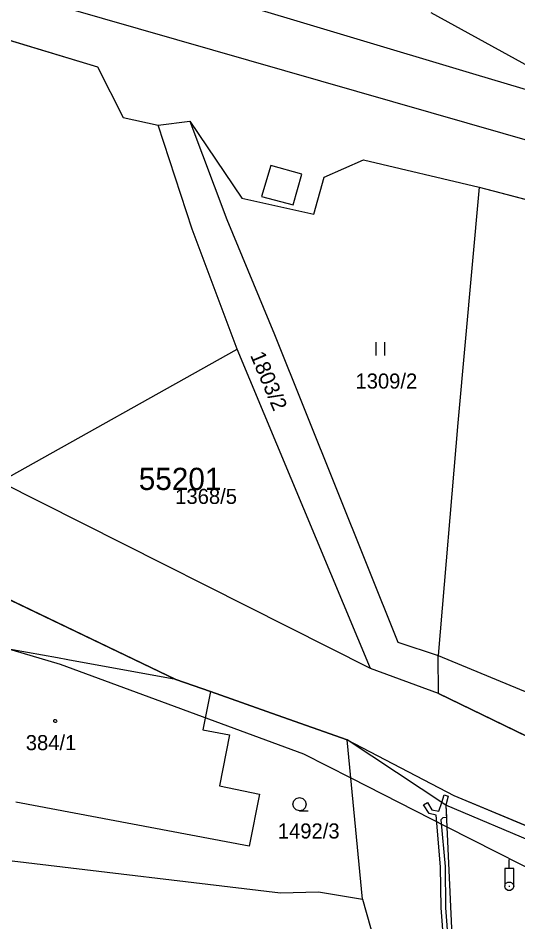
# Model space of a CAD drawing. Extents: x -779618 to -776429, y -1144546 to -1143350.
# Drawn here: x -777373.9 to -777317.6, y -1143850.3 to -1143748.5 of the extents above; entities that cross this region are included whole.
import ezdxf

# ---------------------------------------------------------------- set-up
doc = ezdxf.new("R2010")
doc.units = 0
for name, color, linetype in [('1', 7, 'Continuous'), ('11', 7, 'Continuous'), ('12', 7, 'Continuous'), ('13', 7, 'Continuous'), ('2', 7, 'Continuous'), ('3', 7, 'Continuous'), ('4', 7, 'Continuous'), ('5', 7, 'Continuous'), ('6', 7, 'Continuous')]:
    doc.layers.add(name, color=color, linetype=linetype)

msp = doc.modelspace()

# ---------------------------------------------------------------- linework, layer by layer
at = {"layer": '1'}
for p, q in [((-777547.63, -1143698.79), (-777364.95, -1143754.01)), ((-777322.71, -1143754.8), (-777354.97, -1143745.11)), ((-777327.45, -1143747.9), (-777312.56, -1143756.11)), ((-777364.95, -1143754.01), (-777362.08, -1143759.74)), ((-777274.26, -1143769.36), (-777322.71, -1143754.8)), ((-777362.08, -1143759.74), (-777358.14, -1143760.61)), ((-777358.14, -1143760.61), (-777354.56, -1143760.13)), ((-777354.31, -1143772.3), (-777358.14, -1143760.61)), ((-777354.56, -1143760.13), (-777348.72, -1143768.82)), ((-777354.56, -1143760.13), (-777350.41, -1143771.21)), ((-777339.43, -1143766.44), (-777335.02, -1143764.48)), ((-777335.02, -1143764.48), (-777321.99, -1143767.59)), ((-777340.59, -1143770.61), (-777339.43, -1143766.44)), ((-777321.99, -1143767.59), (-777324.39, -1143794.13)), ((-777321.99, -1143767.59), (-777306.65, -1143771.6)), ((-777348.72, -1143768.82), (-777340.59, -1143770.61)), ((-777350.41, -1143771.21), (-777345.05, -1143784.18)), ((-777349.24, -1143785.82), (-777354.31, -1143772.3)), ((-777345.05, -1143784.18), (-777331.15, -1143818.8)), ((-777375.94, -1143800.75), (-777349.24, -1143785.82)), ((-777334.23, -1143821.79), (-777349.24, -1143785.82)), ((-777324.39, -1143794.13), (-777326.6, -1143820.32)), ((-777334.23, -1143821.79), (-777375.94, -1143800.75)), ((-777356.13, -1143823.03), (-777387.68, -1143807.89)), ((-777369.47, -1143820.6), (-777394.47, -1143816.13)), ((-777331.15, -1143818.8), (-777326.6, -1143820.32)), ((-777368.31, -1143820.81), (-777369.47, -1143820.6)), ((-777356.13, -1143823.03), (-777368.31, -1143820.81)), ((-777326.59, -1143824.61), (-777326.6, -1143820.32)), ((-777326.6, -1143820.32), (-777311.97, -1143826.4)), ((-777326.59, -1143824.61), (-777334.23, -1143821.79)), ((-777352.24, -1143824.36), (-777356.13, -1143823.03)), ((-777352.24, -1143824.36), (-777353.11, -1143828.68)), ((-777344.73, -1143827.04), (-777352.24, -1143824.36)), ((-777326.59, -1143824.61), (-777313.47, -1143830.96)), ((-777336.84, -1143829.8), (-777344.73, -1143827.04)), ((-777353.11, -1143828.68), (-777350.1, -1143829.26)), ((-777350.1, -1143829.26), (-777351.23, -1143835)), ((-777325.74, -1143837.19), (-777336.84, -1143829.8)), ((-777335.13, -1143847.76), (-777336.84, -1143829.8)), ((-777336.84, -1143829.8), (-777324.83, -1143836.1)), ((-777351.23, -1143835), (-777346.72, -1143835.94)), ((-777346.72, -1143835.94), (-777347.87, -1143841.8)), ((-777324.83, -1143836.1), (-777303.85, -1143844.86)), ((-777347.87, -1143841.8), (-777374.13, -1143836.83)), ((-777303.94, -1143846.43), (-777325.74, -1143837.19)), ((-777325.74, -1143837.19), (-777324.77, -1143858.48)), ((-777374.57, -1143843.43), (-777344.36, -1143847.04)), ((-777344.36, -1143847.04), (-777340.09, -1143846.92)), ((-777340.09, -1143846.92), (-777335.13, -1143847.76)), ((-777335.13, -1143847.76), (-777327.16, -1143876.09))]:
    msp.add_line(p, q, dxfattribs=at)
at = {"layer": '11'}
for points in [[(-777547.63, -1143698.79), (-777364.95, -1143754.01), (-777362.08, -1143759.74), (-777358.14, -1143760.61), (-777354.56, -1143760.13), (-777348.72, -1143768.82), (-777340.59, -1143770.61), (-777339.43, -1143766.44), (-777335.02, -1143764.48), (-777321.99, -1143767.59), (-777306.65, -1143771.6), (-777305.36, -1143768.26), (-777286.39, -1143773.98), (-777252.03, -1143784.34), (-777238.03, -1143787.25), (-777223.03, -1143791.52), (-777208.67, -1143795.71)], [(-777215.44, -1143846.33), (-777291.06, -1143838.91), (-777294.79, -1143837.91), (-777307.07, -1143834.06), (-777326.59, -1143824.61), (-777334.23, -1143821.79), (-777375.94, -1143800.75), (-777415.86, -1143782.49), (-777462.27, -1143762.62), (-777554.92, -1143726.88)], [(-777521.49, -1143753.86), (-777515.73, -1143755.37), (-777494.83, -1143763.84), (-777474.95, -1143771.88), (-777437.2, -1143787.51), (-777405.54, -1143800.83), (-777387.68, -1143807.89), (-777356.13, -1143823.03), (-777352.24, -1143824.36), (-777344.73, -1143827.04), (-777336.84, -1143829.8), (-777324.83, -1143836.1), (-777303.85, -1143844.86), (-777292.27, -1143847.75), (-777289.53, -1143848.43), (-777281.88, -1143848.9), (-777167.58, -1143858.82), (-777035.36, -1143870.54), (-777014.02, -1143874.66), (-776998.39, -1143882.22), (-776992.99, -1143881.07), (-776972.79, -1143876.78), (-776970.83, -1143876.37), (-776959.34, -1143880.62)], [(-777418.3, -1143806.19), (-777403.06, -1143811.25), (-777374.59, -1143819.68), (-777369.17, -1143821.29), (-777341.76, -1143831.4), (-777336.43, -1143834.11), (-777325.63, -1143839.6), (-777311.72, -1143846.67), (-777306.4, -1143849.25), (-777294.09, -1143855.23), (-777285.59, -1143859.36), (-777258.07, -1143878.57), (-777228.36, -1143900.38)]]:
    msp.add_lwpolyline(points, dxfattribs=at)
at = {"layer": '12'}
for p, q in [((-777369.47, -1143820.6), (-777394.47, -1143816.13)), ((-777368.31, -1143820.81), (-777369.47, -1143820.6)), ((-777356.13, -1143823.03), (-777368.31, -1143820.81)), ((-777352.24, -1143824.36), (-777356.13, -1143823.03)), ((-777352.24, -1143824.36), (-777353.11, -1143828.68)), ((-777353.11, -1143828.68), (-777350.1, -1143829.26)), ((-777350.1, -1143829.26), (-777351.23, -1143835)), ((-777351.23, -1143835), (-777346.72, -1143835.94)), ((-777346.72, -1143835.94), (-777347.87, -1143841.8)), ((-777347.87, -1143841.8), (-777374.13, -1143836.83))]:
    msp.add_line(p, q, dxfattribs=at)
at = {"layer": '13'}
for p, q in [((-777326.21, -1143836.88), (-777325.94, -1143836.03)), ((-777325.94, -1143836.03), (-777325.47, -1143836.18)), ((-777325.47, -1143836.18), (-777325.74, -1143837.19)), ((-777328.25, -1143837.12), (-777327.83, -1143836.86)), ((-777327.64, -1143838.13), (-777328.25, -1143837.12)), ((-777327.83, -1143836.86), (-777327.32, -1143837.69)), ((-777326.52, -1143837.85), (-777326.21, -1143836.88)), ((-777325.74, -1143837.19), (-777325.68, -1143838.57)), ((-777326.85, -1143838.29), (-777327.64, -1143838.13)), ((-777327.32, -1143837.69), (-777326.52, -1143837.85)), ((-777326.33, -1143844.11), (-777326.85, -1143838.29)), ((-777326.1, -1143838.6), (-777326.3, -1143838.84)), ((-777326.3, -1143838.84), (-777325.83, -1143844.09)), ((-777325.68, -1143838.57), (-777326.1, -1143838.6)), ((-777326.27, -1143848.74), (-777326.33, -1143844.11)), ((-777325.83, -1143844.09), (-777325.77, -1143848.72)), ((-777325.47, -1143859.59), (-777326.27, -1143848.74)), ((-777325.77, -1143848.72), (-777324.97, -1143859.55))]:
    msp.add_line(p, q, dxfattribs=at)
at = {"layer": '3'}
for p, q in [((-777333.61, -1143785.05), (-777333.61, -1143786.55)), ((-777332.61, -1143786.55), (-777332.61, -1143785.05))]:
    msp.add_line(p, q, dxfattribs=at)
msp.add_lwpolyline([(-777342.21, -1143837.81), (-777342.59, -1143837.71), (-777342.86, -1143837.44), (-777342.96, -1143837.07), (-777342.86, -1143836.7), (-777342.59, -1143836.43), (-777342.22, -1143836.33), (-777341.85, -1143836.43), (-777341.58, -1143836.7), (-777341.48, -1143837.08), (-777341.58, -1143837.46), (-777341.85, -1143837.73), (-777342.23, -1143837.83), (-777341.23, -1143837.83)], dxfattribs=at)
at = {"layer": '4'}
for p, q in [((-777345.45, -1143765.14), (-777346.48, -1143768.64)), ((-777341.95, -1143766.12), (-777345.45, -1143765.14)), ((-777342.94, -1143769.58), (-777341.95, -1143766.12)), ((-777346.48, -1143768.64), (-777342.94, -1143769.58))]:
    msp.add_line(p, q, dxfattribs=at)
at = {"layer": '5'}
msp.add_lwpolyline([(-777369.72, -1143827.53), (-777369.62, -1143827.55), (-777369.57, -1143827.64), (-777369.55, -1143827.7), (-777369.57, -1143827.79), (-777369.65, -1143827.86), (-777369.72, -1143827.87), (-777369.81, -1143827.84), (-777369.87, -1143827.78), (-777369.89, -1143827.7), (-777369.87, -1143827.61), (-777369.79, -1143827.54)], close=True, dxfattribs=at)
at = {"layer": '6'}
for p, q in [((-777444.9, -1143725.38), (-777304.19, -1143765.85)), ((-777318.61, -1143844.3), (-777318.61, -1143843.3)), ((-777318.66, -1143846.3), (-777318.56, -1143846.3))]:
    msp.add_line(p, q, dxfattribs=at)
for points in [[(-777318.11, -1143846.3), (-777318.21, -1143846.59), (-777318.46, -1143846.77), (-777318.77, -1143846.77), (-777319.02, -1143846.59), (-777319.12, -1143846.3), (-777319.02, -1143846.01), (-777318.77, -1143845.83), (-777318.46, -1143845.83), (-777318.21, -1143846.01), (-777318.11, -1143846.3), (-777318.11, -1143845.03), (-777318.11, -1143844.3), (-777318.61, -1143844.3), (-777319.11, -1143844.3), (-777319.11, -1143845.57), (-777319.11, -1143846.3)], [(-777318.66, -1143846.3), (-777318.61, -1143846.3), (-777318.56, -1143846.3)]]:
    msp.add_lwpolyline(points, dxfattribs=at)

# ---------------------------------------------------------------- texts
at = {"layer": '11'}
msp.add_text('55201', height=2.5, dxfattribs=at).set_placement((-777360.31, -1143801.68))
at = {"layer": '2'}
msp.add_text('1803/2', height=1.7, rotation=292.7814, dxfattribs=at).set_placement((-777347.8, -1143786.5))
for s, p in [('1309/2', (-777335.92, -1143790.26)), ('1368/5', (-777356.21, -1143803.25)), ('384/1', (-777373.03, -1143830.98)), ('1492/3', (-777344.66, -1143840.93))]:
    msp.add_text(s, height=1.7, dxfattribs=at).set_placement(p)

doc.saveas('drawing.dxf')
